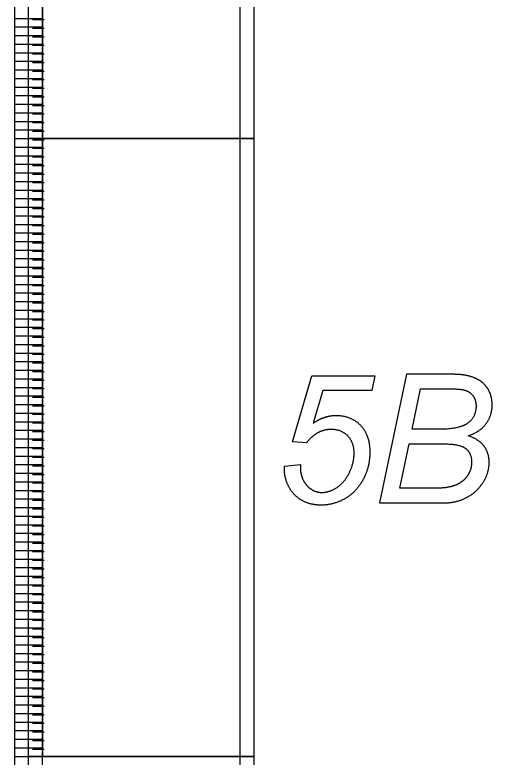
# Model space of a CAD drawing. Extents: x 12522 to 13018, y 1124 to 1902.
# Drawn here: x 12563.34 to 12578.9, y 1486.89 to 1511.11 of the extents above; entities that cross this region are included whole.
import ezdxf

# ---------------------------------------------------------------- set-up
doc = ezdxf.new("R2010")
doc.units = 0
doc.layers.add('SC_Scratch1', color=7, linetype='Continuous')

msp = doc.modelspace()

# ---------------------------------------------------------------- linework, layer by layer
at = {"layer": 'SC_Scratch1'}
for p, q in [((12563.336, 1507.071), (12563.336, 1527.231)), ((12563.336, 1507.071), (12563.336, 1527.231)), ((12564.236, 1507.071), (12564.236, 1527.231)), ((12564.236, 1527.231), (12564.236, 1507.071)), ((12564.236, 1507.071), (12564.236, 1527.231)), ((12563.336, 1510.991), (12564.236, 1510.991)), ((12563.336, 1510.991), (12564.236, 1510.991)), ((12564.293, 1510.941), (12563.909, 1510.941)), ((12563.336, 1510.711), (12564.236, 1510.711)), ((12563.336, 1510.711), (12564.236, 1510.711)), ((12564.293, 1510.661), (12563.909, 1510.661)), ((12563.336, 1510.431), (12564.236, 1510.431)), ((12563.336, 1510.431), (12564.236, 1510.431)), ((12564.293, 1510.381), (12563.909, 1510.381)), ((12563.336, 1510.151), (12564.236, 1510.151)), ((12563.336, 1510.151), (12564.236, 1510.151)), ((12564.293, 1510.101), (12563.909, 1510.101)), ((12563.336, 1509.871), (12564.236, 1509.871)), ((12563.336, 1509.871), (12564.236, 1509.871)), ((12564.293, 1509.821), (12563.909, 1509.821)), ((12563.336, 1509.591), (12564.236, 1509.591)), ((12563.336, 1509.591), (12564.236, 1509.591)), ((12564.293, 1509.541), (12563.909, 1509.541)), ((12563.336, 1509.311), (12564.236, 1509.311)), ((12563.336, 1509.311), (12564.236, 1509.311)), ((12564.293, 1509.261), (12563.909, 1509.261)), ((12563.336, 1509.031), (12564.236, 1509.031)), ((12563.336, 1509.031), (12564.236, 1509.031)), ((12564.293, 1508.981), (12563.909, 1508.981)), ((12563.336, 1508.751), (12564.236, 1508.751)), ((12563.336, 1508.751), (12564.236, 1508.751)), ((12564.293, 1508.701), (12563.909, 1508.701)), ((12563.336, 1508.471), (12564.236, 1508.471)), ((12563.336, 1508.471), (12564.236, 1508.471)), ((12563.336, 1508.191), (12564.236, 1508.191)), ((12563.336, 1508.191), (12564.236, 1508.191)), ((12564.293, 1508.421), (12563.909, 1508.421)), ((12564.293, 1508.141), (12563.909, 1508.141)), ((12563.336, 1507.911), (12564.236, 1507.911)), ((12563.336, 1507.911), (12564.236, 1507.911)), ((12564.293, 1507.861), (12563.909, 1507.861)), ((12563.336, 1507.631), (12564.236, 1507.631)), ((12563.336, 1507.631), (12564.236, 1507.631)), ((12564.293, 1507.581), (12563.909, 1507.581)), ((12563.336, 1507.351), (12564.236, 1507.351)), ((12563.336, 1507.351), (12564.236, 1507.351)), ((12564.293, 1507.301), (12563.909, 1507.301)), ((12563.336, 1507.071), (12564.236, 1507.071)), ((12563.336, 1486.911), (12563.336, 1507.071)), ((12563.336, 1507.071), (12564.236, 1507.071)), ((12563.336, 1507.071), (12564.236, 1507.071)), ((12563.336, 1486.911), (12563.336, 1507.071)), ((12563.336, 1507.071), (12564.236, 1507.071)), ((12564.293, 1507.021), (12563.909, 1507.021)), ((12564.236, 1486.911), (12564.236, 1507.071)), ((12564.236, 1507.071), (12564.236, 1486.911)), ((12564.236, 1486.911), (12564.236, 1507.071)), ((12563.336, 1506.791), (12564.236, 1506.791)), ((12563.336, 1506.791), (12564.236, 1506.791)), ((12564.293, 1506.741), (12563.909, 1506.741)), ((12563.336, 1506.511), (12564.236, 1506.511)), ((12563.336, 1506.511), (12564.236, 1506.511)), ((12564.293, 1506.461), (12563.909, 1506.461)), ((12563.336, 1506.231), (12564.236, 1506.231)), ((12563.336, 1506.231), (12564.236, 1506.231)), ((12564.293, 1506.181), (12563.909, 1506.181)), ((12563.336, 1505.951), (12564.236, 1505.951)), ((12563.336, 1505.951), (12564.236, 1505.951)), ((12564.293, 1505.901), (12563.909, 1505.901)), ((12563.336, 1505.671), (12564.236, 1505.671)), ((12563.336, 1505.671), (12564.236, 1505.671)), ((12564.293, 1505.621), (12563.909, 1505.621)), ((12563.336, 1505.391), (12564.236, 1505.391)), ((12563.336, 1505.391), (12564.236, 1505.391)), ((12564.293, 1505.341), (12563.909, 1505.341)), ((12563.336, 1505.111), (12564.236, 1505.111)), ((12563.336, 1505.111), (12564.236, 1505.111)), ((12564.293, 1505.061), (12563.909, 1505.061)), ((12563.336, 1504.831), (12564.236, 1504.831)), ((12563.336, 1504.831), (12564.236, 1504.831)), ((12563.336, 1504.551), (12564.236, 1504.551)), ((12563.336, 1504.551), (12564.236, 1504.551)), ((12564.293, 1504.781), (12563.909, 1504.781)), ((12564.293, 1504.501), (12563.909, 1504.501)), ((12563.336, 1504.271), (12564.236, 1504.271)), ((12563.336, 1504.271), (12564.236, 1504.271)), ((12564.293, 1504.221), (12563.909, 1504.221)), ((12563.336, 1503.991), (12564.236, 1503.991)), ((12563.336, 1503.991), (12564.236, 1503.991)), ((12564.293, 1503.941), (12563.909, 1503.941)), ((12563.336, 1503.711), (12564.236, 1503.711)), ((12563.336, 1503.711), (12564.236, 1503.711)), ((12564.293, 1503.661), (12563.909, 1503.661)), ((12563.336, 1503.431), (12564.236, 1503.431)), ((12563.336, 1503.431), (12564.236, 1503.431)), ((12564.293, 1503.381), (12563.909, 1503.381)), ((12563.336, 1503.151), (12564.236, 1503.151)), ((12563.336, 1503.151), (12564.236, 1503.151)), ((12564.293, 1503.101), (12563.909, 1503.101)), ((12563.336, 1502.871), (12564.236, 1502.871)), ((12563.336, 1502.871), (12564.236, 1502.871)), ((12564.293, 1502.821), (12563.909, 1502.821)), ((12563.336, 1502.591), (12564.236, 1502.591)), ((12563.336, 1502.591), (12564.236, 1502.591)), ((12564.293, 1502.541), (12563.909, 1502.541)), ((12563.336, 1502.311), (12564.236, 1502.311)), ((12563.336, 1502.311), (12564.236, 1502.311)), ((12564.293, 1502.261), (12563.909, 1502.261)), ((12563.336, 1502.031), (12564.236, 1502.031)), ((12563.336, 1502.031), (12564.236, 1502.031)), ((12564.293, 1501.981), (12563.909, 1501.981)), ((12563.336, 1501.751), (12564.236, 1501.751)), ((12563.336, 1501.751), (12564.236, 1501.751)), ((12564.293, 1501.701), (12563.909, 1501.701)), ((12563.336, 1501.471), (12564.236, 1501.471)), ((12563.336, 1501.471), (12564.236, 1501.471)), ((12564.293, 1501.421), (12563.909, 1501.421)), ((12563.336, 1501.191), (12564.236, 1501.191)), ((12563.336, 1501.191), (12564.236, 1501.191)), ((12564.293, 1501.141), (12563.909, 1501.141)), ((12563.336, 1500.911), (12564.236, 1500.911)), ((12563.336, 1500.911), (12564.236, 1500.911)), ((12564.293, 1500.861), (12563.909, 1500.861)), ((12563.336, 1500.631), (12564.236, 1500.631)), ((12563.336, 1500.631), (12564.236, 1500.631)), ((12564.293, 1500.581), (12563.909, 1500.581)), ((12563.336, 1500.351), (12564.236, 1500.351)), ((12563.336, 1500.351), (12564.236, 1500.351)), ((12564.293, 1500.301), (12563.909, 1500.301)), ((12563.336, 1500.071), (12564.236, 1500.071)), ((12563.336, 1500.071), (12564.236, 1500.071)), ((12564.293, 1500.021), (12563.909, 1500.021)), ((12563.336, 1499.791), (12564.236, 1499.791)), ((12563.336, 1499.791), (12564.236, 1499.791)), ((12564.293, 1499.741), (12563.909, 1499.741)), ((12563.336, 1499.511), (12564.236, 1499.511)), ((12563.336, 1499.511), (12564.236, 1499.511)), ((12564.293, 1499.461), (12563.909, 1499.461)), ((12563.336, 1499.231), (12564.236, 1499.231)), ((12563.336, 1499.231), (12564.236, 1499.231)), ((12564.293, 1499.181), (12563.909, 1499.181)), ((12563.336, 1498.951), (12564.236, 1498.951)), ((12563.336, 1498.951), (12564.236, 1498.951)), ((12564.293, 1498.901), (12563.909, 1498.901)), ((12563.336, 1498.671), (12564.236, 1498.671)), ((12563.336, 1498.671), (12564.236, 1498.671)), ((12564.293, 1498.621), (12563.909, 1498.621)), ((12563.336, 1498.391), (12564.236, 1498.391)), ((12563.336, 1498.391), (12564.236, 1498.391)), ((12564.293, 1498.341), (12563.909, 1498.341)), ((12563.336, 1498.111), (12564.236, 1498.111)), ((12563.336, 1498.111), (12564.236, 1498.111)), ((12564.293, 1498.061), (12563.909, 1498.061)), ((12563.336, 1497.831), (12564.236, 1497.831)), ((12563.336, 1497.831), (12564.236, 1497.831)), ((12564.293, 1497.781), (12563.909, 1497.781)), ((12563.336, 1497.551), (12564.236, 1497.551)), ((12563.336, 1497.551), (12564.236, 1497.551)), ((12564.293, 1497.501), (12563.909, 1497.501)), ((12563.336, 1497.271), (12564.236, 1497.271)), ((12563.336, 1497.271), (12564.236, 1497.271)), ((12564.293, 1497.221), (12563.909, 1497.221)), ((12563.336, 1496.991), (12564.236, 1496.991)), ((12563.336, 1496.991), (12564.236, 1496.991)), ((12564.293, 1496.941), (12563.909, 1496.941)), ((12563.336, 1496.711), (12564.236, 1496.711)), ((12563.336, 1496.711), (12564.236, 1496.711)), ((12564.293, 1496.661), (12563.909, 1496.661)), ((12563.336, 1496.431), (12564.236, 1496.431)), ((12563.336, 1496.431), (12564.236, 1496.431)), ((12564.293, 1496.381), (12563.909, 1496.381)), ((12572.126, 1496.381), (12572.654, 1496.433)), ((12572.126, 1496.381), (12572.654, 1496.433)), ((12563.336, 1496.151), (12564.236, 1496.151)), ((12563.336, 1496.151), (12564.236, 1496.151)), ((12564.293, 1496.101), (12563.909, 1496.101)), ((12563.336, 1495.871), (12564.236, 1495.871)), ((12563.336, 1495.871), (12564.236, 1495.871)), ((12563.336, 1495.591), (12564.236, 1495.591)), ((12563.336, 1495.591), (12564.236, 1495.591)), ((12564.293, 1495.821), (12563.909, 1495.821)), ((12564.293, 1495.541), (12563.909, 1495.541)), ((12563.336, 1495.311), (12564.236, 1495.311)), ((12563.336, 1495.311), (12564.236, 1495.311)), ((12564.293, 1495.261), (12563.909, 1495.261)), ((12563.336, 1495.031), (12564.236, 1495.031)), ((12563.336, 1495.031), (12564.236, 1495.031)), ((12564.293, 1494.981), (12563.909, 1494.981)), ((12563.336, 1494.751), (12564.236, 1494.751)), ((12563.336, 1494.751), (12564.236, 1494.751)), ((12564.293, 1494.701), (12563.909, 1494.701)), ((12563.336, 1494.471), (12564.236, 1494.471)), ((12563.336, 1494.471), (12564.236, 1494.471)), ((12564.293, 1494.421), (12563.909, 1494.421)), ((12563.336, 1494.191), (12564.236, 1494.191)), ((12563.336, 1494.191), (12564.236, 1494.191)), ((12564.293, 1494.141), (12563.909, 1494.141)), ((12563.336, 1493.911), (12564.236, 1493.911)), ((12563.336, 1493.911), (12564.236, 1493.911)), ((12564.293, 1493.861), (12563.909, 1493.861)), ((12563.336, 1493.631), (12564.236, 1493.631)), ((12563.336, 1493.631), (12564.236, 1493.631)), ((12564.293, 1493.581), (12563.909, 1493.581)), ((12563.336, 1493.351), (12564.236, 1493.351)), ((12563.336, 1493.351), (12564.236, 1493.351)), ((12564.293, 1493.301), (12563.909, 1493.301)), ((12563.336, 1493.071), (12564.236, 1493.071)), ((12563.336, 1493.071), (12564.236, 1493.071)), ((12564.293, 1493.021), (12563.909, 1493.021)), ((12563.336, 1492.791), (12564.236, 1492.791)), ((12563.336, 1492.791), (12564.236, 1492.791)), ((12564.293, 1492.741), (12563.909, 1492.741)), ((12563.336, 1492.511), (12564.236, 1492.511)), ((12563.336, 1492.511), (12564.236, 1492.511)), ((12564.293, 1492.461), (12563.909, 1492.461)), ((12563.336, 1492.231), (12564.236, 1492.231)), ((12563.336, 1492.231), (12564.236, 1492.231)), ((12564.293, 1492.181), (12563.909, 1492.181)), ((12563.336, 1491.951), (12564.236, 1491.951)), ((12563.336, 1491.951), (12564.236, 1491.951)), ((12564.293, 1491.901), (12563.909, 1491.901)), ((12563.336, 1491.671), (12564.236, 1491.671)), ((12563.336, 1491.671), (12564.236, 1491.671)), ((12564.293, 1491.621), (12563.909, 1491.621)), ((12563.336, 1491.391), (12564.236, 1491.391)), ((12563.336, 1491.391), (12564.236, 1491.391)), ((12564.293, 1491.341), (12563.909, 1491.341)), ((12563.336, 1491.111), (12564.236, 1491.111)), ((12563.336, 1491.111), (12564.236, 1491.111)), ((12564.293, 1491.061), (12563.909, 1491.061)), ((12563.336, 1490.831), (12564.236, 1490.831)), ((12563.336, 1490.831), (12564.236, 1490.831)), ((12564.293, 1490.781), (12563.909, 1490.781)), ((12563.336, 1490.551), (12564.236, 1490.551)), ((12563.336, 1490.551), (12564.236, 1490.551)), ((12564.293, 1490.501), (12563.909, 1490.501)), ((12563.336, 1490.271), (12564.236, 1490.271)), ((12563.336, 1490.271), (12564.236, 1490.271)), ((12564.293, 1490.221), (12563.909, 1490.221)), ((12563.336, 1489.991), (12564.236, 1489.991)), ((12563.336, 1489.991), (12564.236, 1489.991)), ((12564.293, 1489.941), (12563.909, 1489.941)), ((12563.336, 1489.711), (12564.236, 1489.711)), ((12563.336, 1489.711), (12564.236, 1489.711)), ((12564.293, 1489.661), (12563.909, 1489.661)), ((12563.336, 1489.431), (12564.236, 1489.431)), ((12563.336, 1489.431), (12564.236, 1489.431)), ((12564.293, 1489.381), (12563.909, 1489.381)), ((12563.336, 1489.151), (12564.236, 1489.151)), ((12563.336, 1489.151), (12564.236, 1489.151)), ((12564.293, 1489.101), (12563.909, 1489.101)), ((12563.336, 1488.871), (12564.236, 1488.871)), ((12563.336, 1488.871), (12564.236, 1488.871)), ((12564.293, 1488.821), (12563.909, 1488.821)), ((12563.336, 1488.591), (12564.236, 1488.591)), ((12563.336, 1488.591), (12564.236, 1488.591)), ((12564.293, 1488.541), (12563.909, 1488.541)), ((12563.336, 1488.311), (12564.236, 1488.311)), ((12563.336, 1488.311), (12564.236, 1488.311)), ((12564.293, 1488.261), (12563.909, 1488.261)), ((12563.336, 1488.031), (12564.236, 1488.031)), ((12563.336, 1488.031), (12564.236, 1488.031)), ((12564.293, 1487.981), (12563.909, 1487.981)), ((12563.336, 1487.751), (12564.236, 1487.751)), ((12563.336, 1487.751), (12564.236, 1487.751)), ((12564.293, 1487.701), (12563.909, 1487.701)), ((12563.336, 1487.471), (12564.236, 1487.471)), ((12563.336, 1487.471), (12564.236, 1487.471)), ((12564.293, 1487.421), (12563.909, 1487.421)), ((12563.336, 1487.191), (12564.236, 1487.191)), ((12563.336, 1487.191), (12564.236, 1487.191)), ((12564.293, 1487.141), (12563.909, 1487.141)), ((12563.336, 1486.911), (12564.236, 1486.911)), ((12563.336, 1466.751), (12563.336, 1486.911)), ((12563.336, 1486.911), (12564.236, 1486.911)), ((12563.336, 1486.911), (12564.236, 1486.911)), ((12563.336, 1466.751), (12563.336, 1486.911)), ((12563.336, 1486.911), (12564.236, 1486.911)), ((12564.236, 1466.751), (12564.236, 1486.911)), ((12564.236, 1466.751), (12564.236, 1486.911))]:
    msp.add_line(p, q, dxfattribs=at)
for points in [[(12563.786, 1527.231), (12571.126, 1527.231), (12571.126, 1507.071), (12563.786, 1507.071)], [(12564.236, 1527.231), (12570.676, 1527.231), (12570.676, 1507.071), (12564.236, 1507.071)], [(12564.236, 1527.231), (12570.676, 1527.231), (12570.676, 1507.071), (12564.236, 1507.071)], [(12563.786, 1507.071), (12571.126, 1507.071), (12571.126, 1486.911), (12563.786, 1486.911)], [(12564.236, 1507.071), (12570.676, 1507.071), (12570.676, 1486.911), (12564.236, 1486.911)], [(12564.236, 1507.071), (12570.676, 1507.071), (12570.676, 1486.911), (12564.236, 1486.911)], [(12563.786, 1486.911), (12571.126, 1486.911), (12571.126, 1466.751), (12563.786, 1466.751)], [(12564.236, 1486.911), (12570.676, 1486.911), (12570.676, 1466.751), (12564.236, 1466.751)], [(12564.236, 1486.911), (12570.676, 1486.911), (12570.676, 1466.751), (12564.236, 1466.751)]]:
    msp.add_lwpolyline(points, close=True, dxfattribs=at)
for points in [[(12572.845, 1497.143), (12572.389, 1497.175), (12573.023, 1499.323), (12575.074, 1499.323), (12574.973, 1498.846), (12573.378, 1498.846), (12573.064, 1497.779)], [(12572.845, 1497.143), (12572.389, 1497.175), (12573.023, 1499.323), (12575.074, 1499.323), (12574.973, 1498.846), (12573.378, 1498.846), (12573.064, 1497.779)], [(12577.45, 1499.381), (12576.109, 1499.381), (12575.232, 1495.181), (12577.313, 1495.181)], [(12577.45, 1499.381), (12576.109, 1499.381), (12575.232, 1495.181), (12577.313, 1495.181)], [(12577.188, 1497.585), (12576.293, 1497.585), (12576.568, 1498.904), (12577.507, 1498.904)], [(12577.188, 1497.585), (12576.293, 1497.585), (12576.568, 1498.904), (12577.507, 1498.904)], [(12576.883, 1495.658), (12575.891, 1495.658), (12576.193, 1497.108), (12577.31, 1497.108)], [(12576.883, 1495.658), (12575.891, 1495.658), (12576.193, 1497.108), (12577.31, 1497.108)]]:
    msp.add_lwpolyline(points, dxfattribs=at)
for points in [[(12577.994, 1499.352), (12577.816, 1499.381), (12577.45, 1499.381)], [(12577.994, 1499.352), (12577.816, 1499.381), (12577.45, 1499.381)], [(12578.483, 1499.181), (12578.283, 1499.303), (12577.994, 1499.352)], [(12578.483, 1499.181), (12578.283, 1499.303), (12577.994, 1499.352)], [(12578.791, 1498.849), (12578.682, 1499.06), (12578.483, 1499.181)], [(12578.791, 1498.849), (12578.682, 1499.06), (12578.483, 1499.181)], [(12577.507, 1498.904), (12577.909, 1498.904), (12578.055, 1498.845)], [(12577.507, 1498.904), (12577.909, 1498.904), (12578.055, 1498.845)], [(12578.055, 1498.845), (12578.201, 1498.786), (12578.288, 1498.657)], [(12578.055, 1498.845), (12578.201, 1498.786), (12578.288, 1498.657)], [(12578.901, 1498.383), (12578.901, 1498.638), (12578.791, 1498.849)], [(12578.901, 1498.383), (12578.901, 1498.638), (12578.791, 1498.849)], [(12578.288, 1498.657), (12578.376, 1498.527), (12578.376, 1498.349)], [(12578.288, 1498.657), (12578.376, 1498.527), (12578.376, 1498.349)], [(12578.376, 1498.349), (12578.376, 1497.976), (12578.102, 1497.78)], [(12578.376, 1498.349), (12578.376, 1497.976), (12578.102, 1497.78)], [(12578.709, 1497.772), (12578.901, 1498.036), (12578.901, 1498.383)], [(12578.709, 1497.772), (12578.901, 1498.036), (12578.901, 1498.383)], [(12573.429, 1497.972), (12573.616, 1498.036), (12573.813, 1498.036)], [(12573.429, 1497.972), (12573.616, 1498.036), (12573.813, 1498.036)], [(12573.813, 1498.036), (12574.294, 1498.036), (12574.603, 1497.719)], [(12573.813, 1498.036), (12574.294, 1498.036), (12574.603, 1497.719)], [(12573.064, 1497.779), (12573.241, 1497.907), (12573.429, 1497.972)], [(12573.064, 1497.779), (12573.241, 1497.907), (12573.429, 1497.972)], [(12578.102, 1497.78), (12577.829, 1497.585), (12577.188, 1497.585)], [(12578.102, 1497.78), (12577.829, 1497.585), (12577.188, 1497.585)], [(12578.123, 1497.371), (12578.517, 1497.508), (12578.709, 1497.772)], [(12578.123, 1497.371), (12578.517, 1497.508), (12578.709, 1497.772)], [(12573.647, 1497.579), (12573.421, 1497.579), (12573.219, 1497.47)], [(12573.647, 1497.579), (12573.421, 1497.579), (12573.219, 1497.47)], [(12574.192, 1497.367), (12573.985, 1497.579), (12573.647, 1497.579)], [(12574.192, 1497.367), (12573.985, 1497.579), (12573.647, 1497.579)], [(12574.603, 1497.719), (12574.912, 1497.401), (12574.912, 1496.848)], [(12574.603, 1497.719), (12574.912, 1497.401), (12574.912, 1496.848)], [(12573.219, 1497.47), (12573.018, 1497.361), (12572.845, 1497.143)], [(12573.219, 1497.47), (12573.018, 1497.361), (12572.845, 1497.143)], [(12574.4, 1496.803), (12574.4, 1497.155), (12574.192, 1497.367)], [(12574.4, 1496.803), (12574.4, 1497.155), (12574.192, 1497.367)], [(12578.635, 1497.034), (12578.465, 1497.259), (12578.123, 1497.371)], [(12578.635, 1497.034), (12578.465, 1497.259), (12578.123, 1497.371)], [(12577.31, 1497.108), (12577.853, 1497.108), (12578.042, 1496.955)], [(12577.31, 1497.108), (12577.853, 1497.108), (12578.042, 1496.955)], [(12574.245, 1496.173), (12574.4, 1496.491), (12574.4, 1496.803)], [(12574.245, 1496.173), (12574.4, 1496.491), (12574.4, 1496.803)], [(12574.912, 1496.848), (12574.912, 1496.364), (12574.7, 1495.956)], [(12574.912, 1496.848), (12574.912, 1496.364), (12574.7, 1495.956)], [(12578.042, 1496.955), (12578.231, 1496.802), (12578.231, 1496.507)], [(12578.042, 1496.955), (12578.231, 1496.802), (12578.231, 1496.507)], [(12578.804, 1496.509), (12578.804, 1496.81), (12578.635, 1497.034)], [(12578.804, 1496.509), (12578.804, 1496.81), (12578.635, 1497.034)], [(12572.124, 1496.295), (12572.124, 1496.324), (12572.126, 1496.381)], [(12572.124, 1496.295), (12572.124, 1496.324), (12572.126, 1496.381)], [(12572.654, 1496.433), (12572.649, 1496.321), (12572.649, 1496.298)], [(12572.654, 1496.433), (12572.649, 1496.321), (12572.649, 1496.298)], [(12578.231, 1496.507), (12578.231, 1496.31), (12578.133, 1496.13)], [(12578.231, 1496.507), (12578.231, 1496.31), (12578.133, 1496.13)], [(12578.601, 1495.845), (12578.804, 1496.163), (12578.804, 1496.509)], [(12578.601, 1495.845), (12578.804, 1496.163), (12578.804, 1496.509)], [(12572.262, 1495.723), (12572.124, 1496.009), (12572.124, 1496.295)], [(12572.262, 1495.723), (12572.124, 1496.009), (12572.124, 1496.295)], [(12572.649, 1496.298), (12572.649, 1496.109), (12572.744, 1495.918)], [(12572.649, 1496.298), (12572.649, 1496.109), (12572.744, 1495.918)], [(12573.842, 1495.689), (12574.091, 1495.855), (12574.245, 1496.173)], [(12573.842, 1495.689), (12574.091, 1495.855), (12574.245, 1496.173)], [(12578.133, 1496.13), (12578.035, 1495.95), (12577.863, 1495.839)], [(12578.133, 1496.13), (12578.035, 1495.95), (12577.863, 1495.839)], [(12572.744, 1495.918), (12572.84, 1495.726), (12573.005, 1495.625)], [(12572.744, 1495.918), (12572.84, 1495.726), (12573.005, 1495.625)], [(12574.7, 1495.956), (12574.488, 1495.548), (12574.117, 1495.329)], [(12574.7, 1495.956), (12574.488, 1495.548), (12574.117, 1495.329)], [(12577.863, 1495.839), (12577.691, 1495.729), (12577.415, 1495.684)], [(12577.863, 1495.839), (12577.691, 1495.729), (12577.415, 1495.684)], [(12578.062, 1495.354), (12578.397, 1495.527), (12578.601, 1495.845)], [(12578.062, 1495.354), (12578.397, 1495.527), (12578.601, 1495.845)], [(12572.679, 1495.274), (12572.401, 1495.437), (12572.262, 1495.723)], [(12572.679, 1495.274), (12572.401, 1495.437), (12572.262, 1495.723)], [(12573.005, 1495.625), (12573.169, 1495.523), (12573.352, 1495.523)], [(12573.005, 1495.625), (12573.169, 1495.523), (12573.352, 1495.523)], [(12573.352, 1495.523), (12573.593, 1495.523), (12573.842, 1495.689)], [(12573.352, 1495.523), (12573.593, 1495.523), (12573.842, 1495.689)], [(12577.415, 1495.684), (12577.278, 1495.658), (12576.883, 1495.658)], [(12577.415, 1495.684), (12577.278, 1495.658), (12576.883, 1495.658)], [(12577.313, 1495.181), (12577.726, 1495.181), (12578.062, 1495.354)], [(12577.313, 1495.181), (12577.726, 1495.181), (12578.062, 1495.354)], [(12573.317, 1495.11), (12572.957, 1495.11), (12572.679, 1495.274)], [(12573.317, 1495.11), (12572.957, 1495.11), (12572.679, 1495.274)], [(12574.117, 1495.329), (12573.747, 1495.11), (12573.317, 1495.11)], [(12574.117, 1495.329), (12573.747, 1495.11), (12573.317, 1495.11)]]:
    msp.add_open_spline(points, degree=2, dxfattribs=at)

doc.saveas('drawing.dxf')
